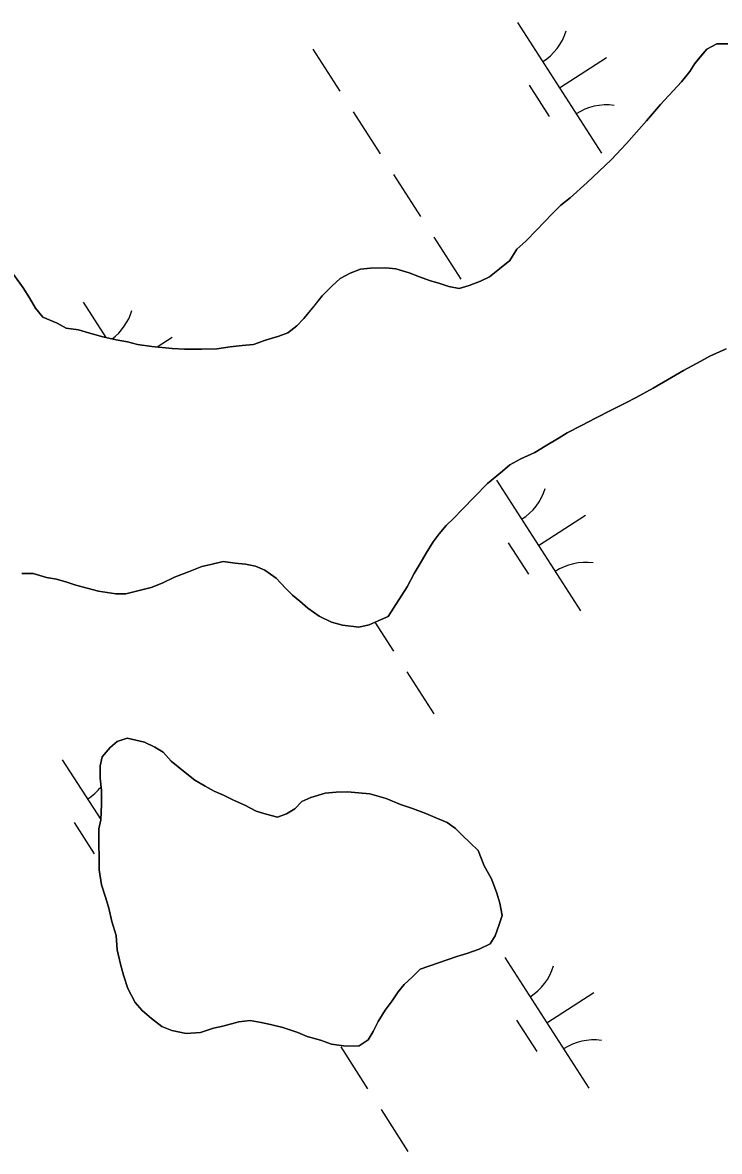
# Model space of a CAD drawing. Extents: x 3937982 to 3958556, y 219448 to 241894.
# Drawn here: x 3944754.5 to 3944978.9, y 230507.6 to 230871 of the extents above; entities that cross this region are included whole.
import ezdxf

# ---------------------------------------------------------------- set-up
doc = ezdxf.new("R2010")
doc.units = 0
doc.layers.add('V-TOPO-SHOR', color=7, linetype='Continuous')
doc.layers.add('V-WETL-SWMP', color=7, linetype='Continuous')

msp = doc.modelspace()

# ---------------------------------------------------------------- linework, layer by layer
at = {"layer": 'V-TOPO-SHOR'}
for points in [[(3944751.657, 230789.846), (3944754.647, 230785.621), (3944756.643, 230782.366), (3944758.64, 230779.114), (3944760.963, 230776.192), (3944765.565, 230774.273), (3944768.528, 230772.665), (3944772.462, 230772.051), (3944775.745, 230771.102), (3944780.343, 230769.839), (3944784.607, 230768.901), (3944788.213, 230768.282), (3944791.498, 230767.332), (3944796.088, 230766.726), (3944802.642, 230766.136), (3944806.572, 230765.849), (3944812.136, 230765.905), (3944817.047, 230765.956), (3944821.297, 230766.652), (3944825.221, 230767.021), (3944828.817, 230767.383), (3944832.733, 230768.733), (3944836.974, 230770.085), (3944839.911, 230771.096), (3944842.834, 230773.419), (3944845.103, 230775.733), (3944848.337, 230779.694), (3944850.921, 230782.993), (3944854.161, 230786.301), (3944856.758, 230788.619), (3944860.014, 230790.288), (3944863.275, 230791.632), (3944866.543, 230791.992), (3944871.454, 230792.041), (3944874.731, 230791.746), (3944878.999, 230790.481), (3944882.286, 230789.205), (3944885.573, 230787.929), (3944888.856, 230786.979), (3944891.814, 230786.026), (3944895.092, 230785.406), (3944898.357, 230786.421), (3944901.945, 230787.767), (3944904.878, 230789.106), (3944908.124, 230791.756), (3944911.37, 230794.409), (3944913.625, 230798.034), (3944916.545, 230800.682), (3944920.109, 230804.319), (3944922.378, 230806.633), (3944925.294, 230809.611), (3944927.887, 230812.255), (3944930.809, 230814.575), (3944936.325, 230819.544), (3944944.107, 230826.824), (3944948.965, 230832.11), (3944955.439, 230839.379), (3944959.969, 230844.662), (3944966.768, 230851.935), (3944969.355, 230855.232), (3944970.965, 230857.868), (3944972.906, 230860.18), (3944974.848, 230862.49), (3944978.104, 230864.161), (3944981.704, 230864.198)], [(3944981.061, 230765.978), (3944975.847, 230763.633), (3944972.918, 230761.966), (3944967.383, 230758.966), (3944962.177, 230755.966)], [(3944962.177, 230755.966), (3944957.62, 230753.301), (3944952.084, 230750.299), (3944948.828, 230748.63), (3944944.269, 230746.291), (3944939.057, 230743.618), (3944934.498, 230741.281), (3944929.937, 230738.943), (3944927.334, 230737.28), (3944922.779, 230734.615), (3944919.525, 230732.618), (3944914.962, 230730.607), (3944911.382, 230728.606), (3944909.111, 230726.62), (3944904.241, 230722.643), (3944900.028, 230718.344), (3944896.139, 230714.375), (3944893.223, 230711.399), (3944890.955, 230709.085), (3944888.69, 230706.443), (3944886.753, 230703.803), (3944884.496, 230700.18), (3944882.567, 230696.887), (3944880.636, 230693.594), (3944878.387, 230689.316), (3944872.263, 230679.76)], [(3944872.263, 230679.76), (3944869.005, 230678.416), (3944866.07, 230677.079), (3944862.804, 230676.391), (3944857.561, 230676.991), (3944853.948, 230677.937), (3944850.002, 230679.862), (3944846.375, 230682.444), (3944843.733, 230684.71), (3944841.42, 230686.649), (3944839.106, 230688.918), (3944836.126, 230692.16), (3944832.499, 230694.743), (3944829.54, 230696.023), (3944826.259, 230696.645), (3944822.984, 230696.938), (3944819.048, 230697.555), (3944815.13, 230696.533), (3944812.191, 230695.847), (3944807.952, 230694.167), (3944803.387, 230692.486), (3944799.477, 230690.481), (3944795.889, 230689.135), (3944791.971, 230688.113), (3944787.728, 230687.087), (3944784.453, 230687.055), (3944778.879, 230687.98), (3944775.268, 230688.926), (3944771.657, 230689.873), (3944768.7, 230690.825), (3944765.417, 230691.773), (3944762.138, 230692.394), (3944757.868, 230693.661), (3944754.268, 230693.625)], [(3944882.579, 230566.264), (3944879.986, 230563.62), (3944877.392, 230561.301), (3944875.45, 230558.989), (3944873.517, 230556.024), (3944871.256, 230553.056), (3944869.001, 230549.431), (3944867.395, 230546.142), (3944865.785, 230543.504), (3944862.861, 230541.511), (3944858.603, 230541.468), (3944854.016, 230542.077), (3944850.401, 230543.35), (3944846.133, 230544.616), (3944843.174, 230545.896), (3944838.246, 230547.483), (3944834.308, 230548.425), (3944831.355, 230549.05), (3944827.748, 230549.669), (3944824.152, 230549.304), (3944818.925, 230547.942), (3944815.986, 230547.256), (3944811.745, 230545.904), (3944807.166, 230545.532), (3944802.574, 230546.468), (3944799.287, 230547.743), (3944795.986, 230550.328), (3944793.014, 230552.917), (3944790.696, 230555.514), (3944788.359, 230560.072), (3944787.005, 230564.316), (3944785.987, 230567.906), (3944784.957, 230572.477), (3944784.584, 230577.059), (3944783.229, 230581.628), (3944782.205, 230585.873), (3944781.185, 230589.463), (3944779.835, 230593.379), (3944779.133, 230598.282), (3944779.096, 230601.882), (3944779.047, 230606.793), (3944778.999, 230611.377), (3944779.624, 230614.328), (3944779.903, 230619.241), (3944779.856, 230623.825), (3944779.489, 230627.751), (3944779.448, 230631.679), (3944780.073, 230634.63), (3944782.661, 230637.604), (3944784.935, 230639.59), (3944788.197, 230640.606), (3944793.776, 230639.353), (3944797.065, 230637.749), (3944799.701, 230636.139), (3944802.349, 230633.219), (3944806.31, 230629.985), (3944809.941, 230627.077), (3944813.234, 230625.146), (3944816.197, 230623.538), (3944819.157, 230622.258), (3944822.446, 230620.654), (3944826.065, 230619.055), (3944829.683, 230617.128), (3944832.968, 230616.177), (3944836.579, 230615.231), (3944839.514, 230616.245), (3944842.117, 230617.908), (3944844.386, 230620.222), (3944847.319, 230621.562), (3944851.888, 230622.917), (3944855.484, 230623.282), (3944859.084, 230623.317), (3944862.689, 230623.026), (3944866.293, 230622.735), (3944871.549, 230621.152), (3944876.15, 230619.233), (3944880.093, 230617.965), (3944884.365, 230616.372), (3944887.322, 230615.092), (3944891.269, 230613.494), (3944893.907, 230611.557), (3944896.221, 230609.29), (3944898.535, 230607.021), (3944901.181, 230604.428), (3944903.194, 230599.537), (3944905.529, 230595.306), (3944907.212, 230590.739), (3944908.226, 230587.477), (3944908.923, 230583.555), (3944907.968, 230580.6), (3944906.696, 230576.985), (3944905.087, 230574.349), (3944901.503, 230572.676), (3944897.587, 230571.326), (3944894.324, 230570.312), (3944882.579, 230566.264)]]:
    msp.add_lwpolyline(points, dxfattribs=at)
at = {"layer": 'V-WETL-SWMP'}
for p, q in [((3944913.851, 230871.022), (3944940.913, 230828.979)), ((3944847.986, 230862.427), (3944856.646, 230848.973)), ((3944974.847, 230862.491), (3944970.965, 230857.869)), ((3944978.104, 230864.161), (3944974.847, 230862.491)), ((3944981.705, 230864.198), (3944978.104, 230864.161)), ((3944927.382, 230850.001), (3944942.517, 230859.743)), ((3944970.965, 230857.869), (3944969.355, 230855.233)), ((3944969.355, 230855.233), (3944966.769, 230851.934)), ((3944917.647, 230850.87), (3944924.142, 230840.779)), ((3944966.769, 230851.934), (3944959.968, 230844.662)), ((3944959.968, 230844.662), (3944955.438, 230839.379)), ((3944860.976, 230842.247), (3944869.636, 230828.793)), ((3944955.438, 230839.379), (3944948.964, 230832.111)), ((3944948.964, 230832.111), (3944944.107, 230826.824)), ((3944944.107, 230826.824), (3944936.324, 230819.543)), ((3944873.966, 230822.066), (3944882.626, 230808.612)), ((3944936.324, 230819.543), (3944930.809, 230814.576)), ((3944930.809, 230814.576), (3944927.886, 230812.255)), ((3944927.886, 230812.255), (3944925.294, 230809.61)), ((3944925.294, 230809.61), (3944922.378, 230806.634)), ((3944920.109, 230804.319), (3944916.545, 230800.682)), ((3944922.378, 230806.634), (3944920.109, 230804.319)), ((3944886.955, 230801.885), (3944895.615, 230788.431)), ((3944916.545, 230800.682), (3944913.625, 230798.033)), ((3944913.625, 230798.033), (3944911.37, 230794.409)), ((3944911.37, 230794.409), (3944908.124, 230791.757)), ((3944754.646, 230785.621), (3944751.657, 230789.846)), ((3944856.757, 230788.619), (3944854.162, 230786.301)), ((3944860.014, 230790.288), (3944856.757, 230788.619)), ((3944863.274, 230791.631), (3944860.014, 230790.288)), ((3944866.544, 230791.991), (3944863.274, 230791.631)), ((3944871.455, 230792.041), (3944866.544, 230791.991)), ((3944874.731, 230791.747), (3944871.455, 230792.041)), ((3944879, 230790.481), (3944874.731, 230791.747)), ((3944882.287, 230789.204), (3944879, 230790.481)), ((3944885.573, 230787.928), (3944882.287, 230789.204)), ((3944904.877, 230789.106), (3944901.944, 230787.766)), ((3944908.124, 230791.757), (3944904.877, 230789.106)), ((3944756.644, 230782.367), (3944754.646, 230785.621)), ((3944854.162, 230786.301), (3944850.922, 230782.994)), ((3944888.857, 230786.979), (3944885.573, 230787.928)), ((3944891.813, 230786.027), (3944888.857, 230786.979)), ((3944895.093, 230785.405), (3944891.813, 230786.027)), ((3944898.356, 230786.421), (3944895.093, 230785.405)), ((3944901.944, 230787.766), (3944898.356, 230786.421)), ((3944758.641, 230779.114), (3944756.644, 230782.367)), ((3944850.922, 230782.994), (3944848.336, 230779.694)), ((3944760.962, 230776.191), (3944758.641, 230779.114)), ((3944773.984, 230780.993), (3944781.298, 230769.628)), ((3944848.336, 230779.694), (3944845.102, 230775.733)), ((3944765.565, 230774.273), (3944760.962, 230776.191)), ((3944768.527, 230772.666), (3944765.565, 230774.273)), ((3944845.102, 230775.733), (3944842.834, 230773.418)), ((3944772.462, 230772.051), (3944768.527, 230772.666)), ((3944775.745, 230771.102), (3944772.462, 230772.051)), ((3944780.342, 230769.839), (3944775.745, 230771.102)), ((3944839.911, 230771.097), (3944836.975, 230770.085)), ((3944842.834, 230773.418), (3944839.911, 230771.097)), ((3944784.607, 230768.9), (3944780.342, 230769.839)), ((3944788.214, 230768.282), (3944784.607, 230768.9)), ((3944791.498, 230767.333), (3944788.214, 230768.282)), ((3944796.087, 230766.725), (3944791.498, 230767.333)), ((3944797.772, 230766.574), (3944802.65, 230769.714)), ((3944825.221, 230767.02), (3944821.296, 230766.653)), ((3944828.818, 230767.384), (3944825.221, 230767.02)), ((3944832.733, 230768.733), (3944828.818, 230767.384)), ((3944836.975, 230770.085), (3944832.733, 230768.733)), ((3944802.641, 230766.137), (3944796.087, 230766.725)), ((3944806.572, 230765.849), (3944802.641, 230766.137)), ((3944812.137, 230765.905), (3944806.572, 230765.849)), ((3944817.047, 230765.955), (3944812.137, 230765.905)), ((3944821.296, 230766.653), (3944817.047, 230765.955)), ((3944972.918, 230761.967), (3944975.848, 230763.634)), ((3944975.848, 230763.634), (3944981.062, 230765.978)), ((3944967.383, 230758.965), (3944972.918, 230761.967)), ((3944957.619, 230753.301), (3944962.176, 230755.966)), ((3944962.176, 230755.966), (3944967.383, 230758.965)), ((3944952.084, 230750.298), (3944957.619, 230753.301)), ((3944944.268, 230746.291), (3944948.827, 230748.629)), ((3944948.827, 230748.629), (3944952.084, 230750.298)), ((3944939.057, 230743.619), (3944944.268, 230746.291)), ((3944934.497, 230741.281), (3944939.057, 230743.619)), ((3944927.335, 230737.28), (3944929.938, 230738.943)), ((3944929.938, 230738.943), (3944934.497, 230741.281)), ((3944919.526, 230732.618), (3944922.779, 230734.615)), ((3944922.779, 230734.615), (3944927.335, 230737.28)), ((3944911.382, 230728.607), (3944914.963, 230730.607)), ((3944914.963, 230730.607), (3944919.526, 230732.618)), ((3944909.11, 230726.62), (3944911.382, 230728.607)), ((3944904.24, 230722.642), (3944909.11, 230726.62)), ((3944907.113, 230723.694), (3944934.175, 230681.651)), ((3944900.028, 230718.343), (3944904.24, 230722.642)), ((3944896.139, 230714.375), (3944900.028, 230718.343)), ((3944893.223, 230711.4), (3944896.139, 230714.375)), ((3944920.644, 230702.673), (3944935.779, 230712.415)), ((3944888.69, 230706.443), (3944890.955, 230709.085)), ((3944890.955, 230709.085), (3944893.223, 230711.4)), ((3944886.752, 230703.804), (3944888.69, 230706.443)), ((3944884.497, 230700.18), (3944886.752, 230703.804)), ((3944910.909, 230703.542), (3944917.404, 230693.451)), ((3944882.566, 230696.887), (3944884.497, 230700.18)), ((3944803.386, 230692.485), (3944807.952, 230694.168)), ((3944807.952, 230694.168), (3944812.191, 230695.847)), ((3944812.191, 230695.847), (3944815.131, 230696.532)), ((3944815.131, 230696.532), (3944819.049, 230697.554)), ((3944819.049, 230697.554), (3944822.984, 230696.939)), ((3944822.984, 230696.939), (3944826.26, 230696.645)), ((3944826.26, 230696.645), (3944829.54, 230696.023)), ((3944829.54, 230696.023), (3944832.5, 230694.743)), ((3944832.5, 230694.743), (3944836.127, 230692.161)), ((3944880.636, 230693.594), (3944882.566, 230696.887)), ((3944754.268, 230693.624), (3944757.869, 230693.661)), ((3944757.869, 230693.661), (3944762.138, 230692.394)), ((3944762.138, 230692.394), (3944765.418, 230691.773)), ((3944765.418, 230691.773), (3944768.701, 230690.824)), ((3944768.701, 230690.824), (3944771.657, 230689.872)), ((3944795.89, 230689.135), (3944799.478, 230690.481)), ((3944799.478, 230690.481), (3944803.386, 230692.485)), ((3944836.127, 230692.161), (3944839.106, 230688.918)), ((3944878.387, 230689.315), (3944880.636, 230693.594)), ((3944771.657, 230689.872), (3944775.268, 230688.926)), ((3944775.268, 230688.926), (3944778.879, 230687.981)), ((3944778.879, 230687.981), (3944784.453, 230687.055)), ((3944784.453, 230687.055), (3944787.727, 230687.088)), ((3944787.727, 230687.088), (3944791.972, 230688.113)), ((3944791.972, 230688.113), (3944795.89, 230689.135)), ((3944839.106, 230688.918), (3944841.421, 230686.649)), ((3944872.264, 230679.759), (3944878.387, 230689.315)), ((3944841.421, 230686.649), (3944843.732, 230684.709)), ((3944843.732, 230684.709), (3944846.374, 230682.444)), ((3944846.374, 230682.444), (3944850.001, 230679.861)), ((3944850.001, 230679.861), (3944853.949, 230677.937)), ((3944869.004, 230678.417), (3944872.264, 230679.759)), ((3944853.949, 230677.937), (3944857.56, 230676.991)), ((3944857.56, 230676.991), (3944862.804, 230676.39)), ((3944862.804, 230676.39), (3944866.071, 230677.078)), ((3944866.071, 230677.078), (3944869.004, 230678.417)), ((3944867.933, 230677.928), (3944873.897, 230668.662)), ((3944878.226, 230661.936), (3944886.886, 230648.482)), ((3944784.934, 230639.59), (3944782.662, 230637.603)), ((3944788.197, 230640.605), (3944784.934, 230639.59)), ((3944793.775, 230639.352), (3944788.197, 230640.605)), ((3944782.662, 230637.603), (3944780.073, 230634.63)), ((3944797.065, 230637.749), (3944793.775, 230639.352)), ((3944799.701, 230636.139), (3944797.065, 230637.749)), ((3944802.349, 230633.219), (3944799.701, 230636.139)), ((3944767.245, 230633.665), (3944779.629, 230614.425)), ((3944780.073, 230634.63), (3944779.448, 230631.678)), ((3944806.31, 230629.985), (3944802.349, 230633.219)), ((3944779.448, 230631.678), (3944779.488, 230627.75)), ((3944809.941, 230627.076), (3944806.31, 230629.985)), ((3944779.488, 230627.75), (3944779.855, 230623.825)), ((3944813.234, 230625.145), (3944809.941, 230627.076)), ((3944816.197, 230623.538), (3944813.234, 230625.145)), ((3944779.855, 230623.825), (3944779.902, 230619.242)), ((3944819.156, 230622.258), (3944816.197, 230623.538)), ((3944822.446, 230620.655), (3944819.156, 230622.258)), ((3944847.318, 230621.561), (3944844.385, 230620.222)), ((3944851.887, 230622.917), (3944847.318, 230621.561)), ((3944855.485, 230623.281), (3944851.887, 230622.917)), ((3944859.085, 230623.317), (3944855.485, 230623.281)), ((3944862.689, 230623.026), (3944859.085, 230623.317)), ((3944866.294, 230622.736), (3944862.689, 230623.026)), ((3944871.548, 230621.152), (3944866.294, 230622.736)), ((3944779.902, 230619.242), (3944779.624, 230614.329)), ((3944826.064, 230619.055), (3944822.446, 230620.655)), ((3944829.684, 230617.127), (3944826.064, 230619.055)), ((3944842.117, 230617.908), (3944839.514, 230616.244)), ((3944844.385, 230620.222), (3944842.117, 230617.908)), ((3944876.15, 230619.234), (3944871.548, 230621.152)), ((3944880.092, 230617.965), (3944876.15, 230619.234)), ((3944884.364, 230616.371), (3944880.092, 230617.965)), ((3944779.624, 230614.329), (3944778.999, 230611.376)), ((3944832.968, 230616.178), (3944829.684, 230617.127)), ((3944836.578, 230615.232), (3944832.968, 230616.178)), ((3944839.514, 230616.244), (3944836.578, 230615.232)), ((3944887.323, 230615.091), (3944884.364, 230616.371)), ((3944891.268, 230613.494), (3944887.323, 230615.091)), ((3944771.041, 230613.512), (3944777.536, 230603.422)), ((3944778.999, 230611.376), (3944779.046, 230606.793)), ((3944893.906, 230611.557), (3944891.268, 230613.494)), ((3944896.221, 230609.289), (3944893.906, 230611.557)), ((3944898.535, 230607.02), (3944896.221, 230609.289)), ((3944901.181, 230604.428), (3944898.535, 230607.02)), ((3944779.046, 230606.793), (3944779.095, 230601.883)), ((3944903.194, 230599.538), (3944901.181, 230604.428)), ((3944779.095, 230601.883), (3944779.132, 230598.282)), ((3944779.132, 230598.282), (3944779.836, 230593.379)), ((3944905.529, 230595.306), (3944903.194, 230599.538)), ((3944779.836, 230593.379), (3944781.185, 230589.464)), ((3944907.212, 230590.74), (3944905.529, 230595.306)), ((3944781.185, 230589.464), (3944782.204, 230585.873)), ((3944908.227, 230587.476), (3944907.212, 230590.74)), ((3944782.204, 230585.873), (3944783.229, 230581.627)), ((3944908.922, 230583.555), (3944908.227, 230587.476)), ((3944783.229, 230581.627), (3944784.585, 230577.058)), ((3944907.969, 230580.599), (3944908.922, 230583.555)), ((3944906.697, 230576.985), (3944907.969, 230580.599)), ((3944784.585, 230577.058), (3944784.958, 230572.478)), ((3944901.502, 230572.676), (3944905.086, 230574.349)), ((3944905.086, 230574.349), (3944906.697, 230576.985)), ((3944784.958, 230572.478), (3944785.987, 230567.906)), ((3944894.324, 230570.312), (3944897.587, 230571.327)), ((3944897.587, 230571.327), (3944901.502, 230572.676)), ((3944785.987, 230567.906), (3944787.005, 230564.315)), ((3944882.579, 230566.264), (3944894.324, 230570.312)), ((3944909.811, 230569.974), (3944936.874, 230527.931)), ((3944787.005, 230564.315), (3944788.358, 230560.073)), ((3944877.391, 230561.301), (3944879.987, 230563.619)), ((3944879.987, 230563.619), (3944882.579, 230566.264)), ((3944788.358, 230560.073), (3944790.695, 230555.513)), ((3944875.451, 230558.99), (3944877.391, 230561.301)), ((3944871.255, 230553.055), (3944873.516, 230556.024)), ((3944873.516, 230556.024), (3944875.451, 230558.99)), ((3944923.343, 230548.953), (3944938.478, 230558.695)), ((3944790.695, 230555.513), (3944793.013, 230552.917)), ((3944793.013, 230552.917), (3944795.986, 230550.329)), ((3944869, 230549.431), (3944871.255, 230553.055)), ((3944795.986, 230550.329), (3944799.286, 230547.743)), ((3944818.926, 230547.942), (3944824.151, 230549.304)), ((3944824.151, 230549.304), (3944827.748, 230549.668)), ((3944827.748, 230549.668), (3944831.355, 230549.05)), ((3944831.355, 230549.05), (3944834.308, 230548.425)), ((3944867.396, 230546.141), (3944869, 230549.431)), ((3944913.607, 230549.822), (3944920.102, 230539.732)), ((3944799.286, 230547.743), (3944802.573, 230546.467)), ((3944802.573, 230546.467), (3944807.165, 230545.531)), ((3944807.165, 230545.531), (3944811.745, 230545.905)), ((3944811.745, 230545.905), (3944815.987, 230547.257)), ((3944815.987, 230547.257), (3944818.926, 230547.942)), ((3944834.308, 230548.425), (3944838.246, 230547.483)), ((3944838.246, 230547.483), (3944843.173, 230545.896)), ((3944843.173, 230545.896), (3944846.132, 230544.616)), ((3944865.786, 230543.505), (3944867.396, 230546.141)), ((3944846.132, 230544.616), (3944850.401, 230543.35)), ((3944850.401, 230543.35), (3944854.015, 230542.077)), ((3944854.015, 230542.077), (3944858.604, 230541.468)), ((3944858.604, 230541.468), (3944862.86, 230541.512)), ((3944862.86, 230541.512), (3944865.786, 230543.505)), ((3944856.936, 230541.199), (3944865.596, 230527.745)), ((3944869.926, 230521.018), (3944878.586, 230507.564))]:
    msp.add_line(p, q, dxfattribs=at)
for centre, start, end in [((3944912.632, 230873.355), 301.99668, 343.54034), ((3944942.532, 230826.903), 81.99668, 123.54034), ((3944772.764, 230783.326), 306.67003, 343.54034), ((3944905.894, 230726.027), 301.99668, 343.54034), ((3944935.794, 230679.575), 81.99668, 123.54034), ((3944766.026, 230635.997), 301.99668, 321.14768), ((3944908.592, 230572.307), 301.99668, 343.54034), ((3944938.492, 230525.855), 81.99668, 123.54034)]:
    msp.add_arc(centre, 17.623, start, end, dxfattribs=at)

doc.saveas('drawing.dxf')
